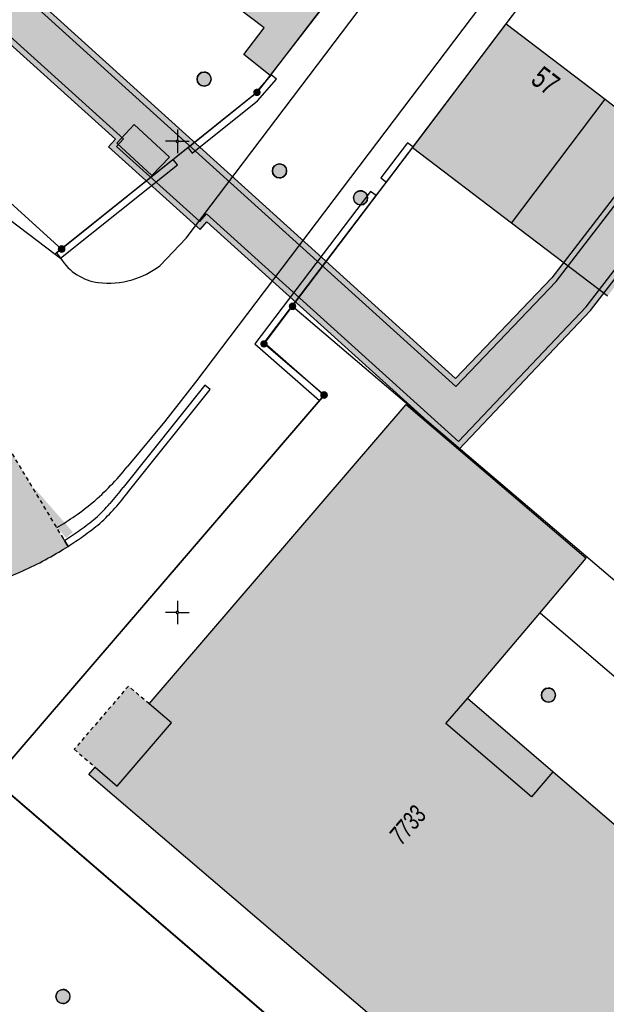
# Model space of a CAD drawing. Header units: metres. Extents: x 2695560 to 2696939, y 1260491 to 1262050.
# Tile 647 of 656: x 2696118 to 2696149, y 1261204 to 1261256. Entities that reach past the tile are written whole.
import ezdxf

# ---------------------------------------------------------------- set-up
doc = ezdxf.new("R2010")
doc.units = ezdxf.units.M
doc.linetypes.add('AUSGEZOGEN', pattern=[0])
doc.linetypes.add('VERDECKT2_S2', pattern=[0.36, 0.2, -0.16])
for name, color, linetype in [('XR$1$AV_Flächen (EO)', 7, 'AUSGEZOGEN'), ('XR$1$AV_Gebäudeflächen (BB)', 7, 'AUSGEZOGEN'), ('XR$1$AV_Gebäudeflächen (EO)', 7, 'AUSGEZOGEN'), ('XR$1$AV_Gebäudeflächen ut.', 7, 'AUSGEZOGEN'), ('XR$1$AV_Grenzpunkte', 7, 'AUSGEZOGEN'), ('XR$1$AV_Haus-Nr.', 7, 'AUSGEZOGEN'), ('XR$1$AV_Koordinatennetzpunkte', 7, 'AUSGEZOGEN'), ('XR$1$AV_Linien (BB)', 7, 'AUSGEZOGEN'), ('XR$1$AV_Linien (EO)', 7, 'AUSGEZOGEN'), ('XR$1$AV_Versicherung-Nr.', 7, 'AUSGEZOGEN'), ('XR$1$AW_LK_Schachtdeckel', 24, 'AUSGEZOGEN'), ('XR$1$Liegenschaftsgrenzen', 7, 'AUSGEZOGEN'), ('XR$1$PFAV', 255, 'AUSGEZOGEN'), ('XR$1$PFAW', 255, 'AUSGEZOGEN')]:
    doc.layers.add(name, color=color, linetype=linetype)
doc.styles.add('ARIAL', font='arial.ttf')

# ---------------------------------------------------------------- blocks, each defined once
blk = doc.blocks.new('COMPLEXOBJECT_632')
at = {"layer": 'XR$1$AV_Linien (BB)', "color": 7, "linetype": 'AUSGEZOGEN', "transparency": 33554687}
blk.add_lwpolyline([(6178.66, 11234.23), (6149.1, 11256.83), (6145.157, 11259.84)], dxfattribs=at)
blk.add_arc((6175.942, 11230.639), 4.503, 351.0898, 52.8766, dxfattribs=at)
blk = doc.blocks.new('COMPLEXOBJECT_635')
at = {"layer": 'XR$1$AV_Linien (BB)', "color": 7, "linetype": 'AUSGEZOGEN', "transparency": 33554687}
blk.add_lwpolyline([(6124.065, 11243.389), (6125.472, 11244.861), (6138.076, 11261.523), (6139.011, 11264.532)], dxfattribs=at)
for centre, radius, start, end in [((6121.16, 11245.234), 2.751, 211.4588, 237.5629), ((6121.328, 11247.022), 4.548, 286.1989, 306.9936), ((6121.164, 11245.242), 2.76, 237.5961, 262.487), ((6121.335, 11247.007), 4.532, 263.2613, 286.1708)]:
    blk.add_arc(centre, radius, start, end, dxfattribs=at)
blk = doc.blocks.new('COMPLEXOBJECT_636')
at = {"layer": 'XR$1$AV_Linien (BB)', "color": 7, "linetype": 'AUSGEZOGEN', "transparency": 33554687}
blk.add_lwpolyline([(6141.948, 11258.378), (6125.962, 11237.216), (6124.318, 11235.124), (6122.342, 11232.727)], dxfattribs=at)
for centre, radius, start, end in [((6145.444, 11255.807), 4.344, 98.3944, 121.0263), ((6145.452, 11255.817), 4.34, 121.1755, 143.833), ((6111.952, 11240.982), 13.27, 310.0564, 321.5316), ((6111.944, 11241.008), 13.295, 300.0758, 310.0102)]:
    blk.add_arc(centre, radius, start, end, dxfattribs=at)
blk = doc.blocks.new('COMPLEXOBJECT_915')
at = {"layer": 'XR$1$AV_Flächen (EO)', "color": 7, "linetype": 'AUSGEZOGEN', "transparency": 33554687}
for points in [[(6087.64, 11264.371), (6069.13, 11243.996), (6085.486, 11229.166), (6091.922, 11236.209), (6098.61, 11230.451), (6099.566, 11229.624)], [(6118.717, 11228.206), (6118.963, 11228.355), (6119.206, 11228.508), (6119.02, 11228.816)]]:
    blk.add_lwpolyline(points, dxfattribs=at)
for centre, radius, start, end in [((6110.461, 11241.706), 16.269, 227.9586, 233.0314), ((6110.504, 11241.811), 16.378, 233.1295, 238.1651), ((6109.485, 11243.632), 17.978, 296.6638, 300.9011), ((6109.901, 11240.857), 15.25, 238.2014, 243.6121), ((6109.945, 11240.819), 15.236, 243.3988, 248.8137), ((6109.019, 11244.546), 19.003, 292.6713, 296.6803), ((6109.93, 11241.58), 15.919, 282.7773, 293.7596), ((6109.909, 11241.74), 16.086, 250.1197, 260.9867), ((6109.9, 11241.777), 16.121, 261.04, 271.8848), ((6109.909, 11241.556), 15.9, 271.8776, 282.8716)]:
    blk.add_arc(centre, radius, start, end, dxfattribs=at)
blk = doc.blocks.new('COMPLEXOBJECT_947')
at = {"layer": 'XR$1$AV_Flächen (EO)', "color": 7, "linetype": 'AUSGEZOGEN', "transparency": 33554687}
blk.add_line((6119.02, 11228.816), (6119.206, 11228.508), dxfattribs=at)
blk.add_lwpolyline([(6122.417, 11231.414), (6126.736, 11236.832), (6126.454, 11237.056), (6122.13, 11231.631)], dxfattribs=at)
for centre, radius, start, end in [((6112.099, 11239.199), 12.566, 317.9536, 322.969), ((6112.075, 11239.214), 12.953, 317.943, 322.9749), ((6112.338, 11238.953), 12.223, 312.901, 318.057), ((6112.253, 11239.039), 12.704, 312.8627, 317.9925), ((6109.915, 11243.218), 17.035, 305.7025, 309.1029), ((6108.859, 11244.644), 18.809, 302.6997, 305.7805), ((6110.059, 11243.031), 17.158, 305.4701, 309.1614), ((6109.733, 11243.356), 17.612, 302.5367, 305.7204)]:
    blk.add_arc(centre, radius, start, end, dxfattribs=at)
blk = doc.blocks.new('COMPLEXOBJECT_1408')
at = {"layer": 'XR$1$Liegenschaftsgrenzen', "color": 7, "linetype": 'AUSGEZOGEN', "transparency": 33554687}
blk.add_lwpolyline([(6178.66, 11234.23), (6149.1, 11256.83), (6145.157, 11259.84)], dxfattribs=at)
blk.add_arc((6175.946, 11230.641), 4.499, 319.3507, 52.9052, dxfattribs=at)
blk = doc.blocks.new('BAV15')
at = {"layer": 'XR$1$PFAV', "transparency": 33554687}
blk.add_hatch(color=7, dxfattribs=at).paths.add_polyline_path([(0.5, 0), (0.49, 0.1), (0.46, 0.2), (0.41, 0.29), (0.34, 0.36), (0.26, 0.42), (0.17, 0.47), (0.08, 0.49), (-0.03, 0.5), (-0.13, 0.48), (-0.22, 0.45), (-0.31, 0.4), (-0.38, 0.33), (-0.44, 0.24), (-0.48, 0.15), (-0.5, 0.05), (-0.5, -0.05), (-0.48, -0.15), (-0.44, -0.24), (-0.38, -0.33), (-0.31, -0.4), (-0.22, -0.45), (-0.13, -0.48), (-0.03, -0.5), (0.08, -0.49), (0.17, -0.47), (0.26, -0.42), (0.34, -0.36), (0.41, -0.29), (0.46, -0.2), (0.49, -0.1)])
at = {"color": 7, "transparency": 33554687}
for start, end in [(90, 270), (270, 90)]:
    blk.add_arc((0, 0), 0.5, start, end, dxfattribs=at)
at = {"layer": 'XR$1$PFAV', "transparency": 33554687}
blk.add_circle((0, 0), 0.5, dxfattribs=at)
blk = doc.blocks.new('BWAV20')
at = {"true_color": 0x000000, "transparency": 33554687}
blk.add_hatch(color=18, dxfattribs=at).paths.add_polyline_path([(0.17, 0), (0.16, 0.03), (0.15, 0.07), (0.14, 0.1), (0.11, 0.12), (0.09, 0.14), (0.06, 0.16), (0.03, 0.16), (-0.01, 0.17), (-0.04, 0.16), (-0.07, 0.15), (-0.1, 0.13), (-0.13, 0.11), (-0.15, 0.08), (-0.16, 0.05), (-0.17, 0.02), (-0.17, -0.02), (-0.16, -0.05), (-0.15, -0.08), (-0.13, -0.11), (-0.1, -0.13), (-0.07, -0.15), (-0.04, -0.16), (-0.01, -0.17), (0.03, -0.16), (0.06, -0.16), (0.09, -0.14), (0.11, -0.12), (0.14, -0.1), (0.15, -0.07), (0.16, -0.03)])
at = {"layer": 'XR$1$PFAV', "transparency": 33554687}
blk.add_hatch(color=7, dxfattribs=at).paths.add_polyline_path([(0.5, 0), (0.49, 0.1), (0.46, 0.2), (0.41, 0.29), (0.34, 0.36), (0.26, 0.42), (0.17, 0.47), (0.08, 0.49), (-0.03, 0.5), (-0.13, 0.48), (-0.22, 0.45), (-0.31, 0.4), (-0.38, 0.33), (-0.44, 0.24), (-0.48, 0.15), (-0.5, 0.05), (-0.5, -0.05), (-0.48, -0.15), (-0.44, -0.24), (-0.38, -0.33), (-0.31, -0.4), (-0.22, -0.45), (-0.13, -0.48), (-0.03, -0.5), (0.08, -0.49), (0.17, -0.47), (0.26, -0.42), (0.34, -0.36), (0.41, -0.29), (0.46, -0.2), (0.49, -0.1)])
blk = doc.blocks.new('BAV2041')
at = {"color": 7, "transparency": 33554687}
for p, q in [((0, 0.5), (0, 0.05)), ((-0.05, 0), (-0.5, 0)), ((0.05, 0), (0.5, 0)), ((0, -0.05), (0, -0.5))]:
    blk.add_line(p, q, dxfattribs=at)
blk.add_circle((0, 0), 0.05, dxfattribs=at)
for start, end in [(90, 270), (270, 90)]:
    blk.add_arc((0, 0), 0.05, start, end, dxfattribs=at)
blk = doc.blocks.new('BAW2082')
at = {"layer": 'XR$1$PFAW', "transparency": 33554687}
blk.add_hatch(color=7, dxfattribs=at).paths.add_polyline_path([(0.509, -0.003), (0.499, 0.098), (0.469, 0.194), (0.42, 0.283), (0.354, 0.359), (0.274, 0.421), (0.183, 0.466), (0.085, 0.491), (-0.016, 0.496), (-0.116, 0.481), (-0.211, 0.446), (-0.297, 0.392), (-0.37, 0.323), (-0.428, 0.24), (-0.468, 0.147), (-0.488, 0.047), (-0.488, -0.054), (-0.468, -0.153), (-0.428, -0.246), (-0.37, -0.329), (-0.297, -0.398), (-0.211, -0.452), (-0.116, -0.487), (-0.016, -0.502), (0.085, -0.497), (0.183, -0.472), (0.274, -0.427), (0.354, -0.366), (0.42, -0.289), (0.469, -0.2), (0.499, -0.104)])
at = {"transparency": 33554687}
for start, end in [(91.19481, 268.80519), (268.80519, 91.19481)]:
    blk.add_arc((0.01, 0), 0.5, start, end, dxfattribs=at)
at = {"layer": 'XR$1$PFAW', "transparency": 33554687}
blk.add_circle((0.009, -0.003), 0.5, dxfattribs=at)

msp = doc.modelspace()

# ---------------------------------------------------------------- hatches: boundary and pattern name
at = {"transparency": 33554687}
for points in [[(2696130.939, 1261245.663), (2696130.499, 1261245.177), (2696132.931, 1261242.977), (2696133.371, 1261243.463)], [(2696130.912, 1261244.329), (2696130.593, 1261243.981), (2696131.908, 1261242.775), (2696132.227, 1261243.123)], [(2696118.496, 1261231.295), (2696118.14, 1261230.985), (2696120.075, 1261228.761), (2696120.431, 1261229.071)]]:
    msp.add_hatch(color=7, dxfattribs=at).paths.add_polyline_path(points)
at = {"layer": 'XR$1$AV_Gebäudeflächen (BB)', "true_color": 0xd2d2d2, "transparency": 33554687}
for points in [[(2696130.885, 1261253.303), (2696133.995, 1261257.378), (2696136.848, 1261261.049), (2696132.71, 1261264.207), (2696127.883, 1261257.882), (2696130.578, 1261255.825), (2696129.498, 1261254.41)], [(2696143.4, 1261256.042), (2696138.432, 1261249.469), (2696143.688, 1261245.467), (2696148.645, 1261252.036)], [(2696148.645, 1261252.036), (2696143.688, 1261245.467), (2696148.752, 1261241.61), (2696148.78, 1261241.59), (2696153.739, 1261248.145)], [(2696124.609, 1261247.996), (2696125.552, 1261248.963), (2696123.678, 1261250.694), (2696122.762, 1261249.702)], [(2696156.124, 1261207.554), (2696145.876, 1261216.353), (2696141.347, 1261220.242), (2696145.192, 1261224.781), (2696147.654, 1261227.687), (2696138.094, 1261235.849), (2696124.483, 1261219.959), (2696125.657, 1261218.954), (2696122.785, 1261215.598), (2696121.611, 1261216.603), (2696121.284, 1261216.221), (2696141.9, 1261198.56), (2696142.911, 1261199.737), (2696146.275, 1261196.847), (2696145.264, 1261195.67), (2696145.645, 1261195.341), (2696152.916, 1261203.806), (2696151.784, 1261204.777), (2696154.665, 1261208.136), (2696155.797, 1261207.165)]]:
    msp.add_hatch(color=254, dxfattribs=at).paths.add_polyline_path(points)
at = {"layer": 'XR$1$AV_Gebäudeflächen (EO)', "true_color": 0xebebeb, "transparency": 33554687}
msp.add_hatch(color=7, dxfattribs=at).paths.add_polyline_path([(2696121.611, 1261216.603), (2696122.785, 1261215.598), (2696125.657, 1261218.954), (2696124.483, 1261219.959), (2696123.374, 1261220.908), (2696120.502, 1261217.552)])
at = {"layer": 'XR$1$AV_Gebäudeflächen ut.', "true_color": 0xf5f5f5, "transparency": 33554687}
for points in [[(2696101.519, 1261252.463), (2696103.515, 1261250.652), (2696111.831, 1261259.736), (2696122.689, 1261249.917), (2696122.328, 1261249.519), (2696127.178, 1261245.131), (2696127.539, 1261245.53), (2696140.887, 1261233.457), (2696147.868, 1261240.824), (2696162.202, 1261259.46), (2696178.448, 1261277.29), (2696176.3, 1261278.968), (2696160.085, 1261261.12), (2696145.822, 1261242.57), (2696140.724, 1261237.224), (2696128.626, 1261248.169), (2696111.661, 1261263.518)], [(2696097.599, 1261241.392), (2696105.029, 1261249.522), (2696103.673, 1261250.776), (2696103.54, 1261250.629), (2696088.61, 1261264.181), (2696070.1, 1261243.806), (2696086.456, 1261228.976), (2696092.892, 1261236.019), (2696099.58, 1261230.261), (2696100.536, 1261229.434), (2696100.571, 1261229.403), (2696100.605, 1261229.372), (2696100.64, 1261229.341), (2696100.675, 1261229.31), (2696100.71, 1261229.28), (2696100.745, 1261229.249), (2696100.78, 1261229.219), (2696100.815, 1261229.188), (2696100.85, 1261229.158), (2696100.885, 1261229.128), (2696100.921, 1261229.098), (2696100.956, 1261229.068), (2696100.992, 1261229.038), (2696101.028, 1261229.008), (2696101.063, 1261228.978), (2696101.099, 1261228.949), (2696101.135, 1261228.919), (2696101.171, 1261228.89), (2696101.207, 1261228.861), (2696101.244, 1261228.832), (2696101.28, 1261228.803), (2696101.316, 1261228.774), (2696101.353, 1261228.745), (2696101.389, 1261228.716), (2696101.426, 1261228.688), (2696101.462, 1261228.659), (2696101.499, 1261228.631), (2696101.536, 1261228.602), (2696101.573, 1261228.574), (2696101.61, 1261228.546), (2696101.647, 1261228.518), (2696101.684, 1261228.49), (2696101.721, 1261228.462), (2696101.759, 1261228.435), (2696101.796, 1261228.407), (2696101.834, 1261228.38), (2696101.871, 1261228.353), (2696101.909, 1261228.326), (2696101.947, 1261228.299), (2696101.984, 1261228.272), (2696102.022, 1261228.245), (2696102.06, 1261228.218), (2696102.098, 1261228.191), (2696102.136, 1261228.165), (2696102.175, 1261228.138), (2696102.213, 1261228.112), (2696102.251, 1261228.086), (2696102.29, 1261228.06), (2696102.328, 1261228.034), (2696102.367, 1261228.008), (2696102.405, 1261227.982), (2696102.444, 1261227.956), (2696102.483, 1261227.931), (2696102.522, 1261227.906), (2696102.561, 1261227.88), (2696102.6, 1261227.855), (2696102.639, 1261227.83), (2696102.678, 1261227.805), (2696102.717, 1261227.78), (2696102.756, 1261227.755), (2696102.796, 1261227.731), (2696102.835, 1261227.706), (2696102.875, 1261227.682), (2696102.914, 1261227.657), (2696102.954, 1261227.633), (2696102.994, 1261227.609), (2696103.033, 1261227.585), (2696103.073, 1261227.561), (2696103.113, 1261227.538), (2696103.153, 1261227.514), (2696103.193, 1261227.491), (2696103.234, 1261227.467), (2696103.274, 1261227.444), (2696103.314, 1261227.421), (2696103.354, 1261227.398), (2696103.395, 1261227.375), (2696103.435, 1261227.352), (2696103.476, 1261227.33), (2696103.517, 1261227.307), (2696103.557, 1261227.285), (2696103.598, 1261227.263), (2696103.639, 1261227.241), (2696103.68, 1261227.219), (2696103.721, 1261227.197), (2696103.762, 1261227.175), (2696103.803, 1261227.154), (2696103.844, 1261227.132), (2696103.886, 1261227.111), (2696103.927, 1261227.09), (2696103.968, 1261227.069), (2696104.01, 1261227.048), (2696104.051, 1261227.027), (2696104.093, 1261227.006), (2696104.135, 1261226.985), (2696104.176, 1261226.965), (2696104.218, 1261226.944), (2696104.26, 1261226.924), (2696104.301, 1261226.904), (2696104.343, 1261226.883), (2696104.385, 1261226.864), (2696104.427, 1261226.844), (2696104.469, 1261226.824), (2696104.511, 1261226.804), (2696104.554, 1261226.785), (2696104.596, 1261226.766), (2696104.638, 1261226.746), (2696104.68, 1261226.727), (2696104.723, 1261226.708), (2696104.765, 1261226.69), (2696104.808, 1261226.671), (2696104.85, 1261226.652), (2696104.893, 1261226.634), (2696104.936, 1261226.616), (2696104.979, 1261226.597), (2696105.021, 1261226.579), (2696105.064, 1261226.562), (2696105.107, 1261226.544), (2696105.15, 1261226.526), (2696105.193, 1261226.509), (2696105.236, 1261226.491), (2696105.279, 1261226.474), (2696105.322, 1261226.457), (2696105.366, 1261226.44), (2696105.409, 1261226.423), (2696105.502, 1261226.39), (2696105.595, 1261226.357), (2696105.688, 1261226.325), (2696105.781, 1261226.294), (2696105.874, 1261226.263), (2696105.968, 1261226.232), (2696106.062, 1261226.203), (2696106.156, 1261226.173), (2696106.25, 1261226.145), (2696106.344, 1261226.117), (2696106.439, 1261226.089), (2696106.533, 1261226.063), (2696106.628, 1261226.036), (2696106.723, 1261226.01), (2696106.818, 1261225.985), (2696106.914, 1261225.961), (2696107.009, 1261225.937), (2696107.105, 1261225.913), (2696107.2, 1261225.891), (2696107.296, 1261225.868), (2696107.392, 1261225.847), (2696107.488, 1261225.826), (2696107.585, 1261225.805), (2696107.681, 1261225.785), (2696107.778, 1261225.766), (2696107.874, 1261225.748), (2696107.971, 1261225.729), (2696108.068, 1261225.712), (2696108.165, 1261225.695), (2696108.262, 1261225.679), (2696108.359, 1261225.663), (2696108.456, 1261225.648), (2696108.554, 1261225.634), (2696108.651, 1261225.62), (2696108.749, 1261225.606), (2696108.846, 1261225.594), (2696108.944, 1261225.582), (2696109.042, 1261225.57), (2696109.14, 1261225.559), (2696109.237, 1261225.549), (2696109.335, 1261225.539), (2696109.433, 1261225.53), (2696109.531, 1261225.522), (2696109.63, 1261225.514), (2696109.728, 1261225.507), (2696109.826, 1261225.5), (2696109.924, 1261225.494), (2696110.022, 1261225.489), (2696110.121, 1261225.484), (2696110.219, 1261225.479), (2696110.317, 1261225.476), (2696110.416, 1261225.473), (2696110.514, 1261225.47), (2696110.613, 1261225.468), (2696110.711, 1261225.467), (2696110.81, 1261225.466), (2696110.908, 1261225.466), (2696111.006, 1261225.467), (2696111.105, 1261225.468), (2696111.203, 1261225.47), (2696111.302, 1261225.472), (2696111.4, 1261225.475), (2696111.498, 1261225.479), (2696111.597, 1261225.483), (2696111.695, 1261225.487), (2696111.793, 1261225.493), (2696111.891, 1261225.499), (2696111.99, 1261225.505), (2696112.088, 1261225.512), (2696112.186, 1261225.52), (2696112.284, 1261225.529), (2696112.382, 1261225.538), (2696112.48, 1261225.547), (2696112.578, 1261225.557), (2696112.676, 1261225.568), (2696112.773, 1261225.58), (2696112.871, 1261225.592), (2696112.969, 1261225.604), (2696113.066, 1261225.618), (2696113.164, 1261225.631), (2696113.261, 1261225.646), (2696113.358, 1261225.661), (2696113.455, 1261225.677), (2696113.552, 1261225.693), (2696113.649, 1261225.71), (2696113.746, 1261225.727), (2696113.843, 1261225.745), (2696113.94, 1261225.764), (2696114.036, 1261225.783), (2696114.133, 1261225.803), (2696114.229, 1261225.823), (2696114.325, 1261225.844), (2696114.421, 1261225.866), (2696114.517, 1261225.888), (2696114.613, 1261225.911), (2696114.708, 1261225.934), (2696114.804, 1261225.958), (2696114.899, 1261225.982), (2696114.994, 1261226.007), (2696115.089, 1261226.033), (2696115.184, 1261226.059), (2696115.279, 1261226.086), (2696115.374, 1261226.113), (2696115.468, 1261226.141), (2696115.562, 1261226.17), (2696115.656, 1261226.199), (2696115.75, 1261226.229), (2696115.844, 1261226.259), (2696115.937, 1261226.29), (2696116.03, 1261226.321), (2696116.123, 1261226.353), (2696116.216, 1261226.386), (2696116.309, 1261226.419), (2696116.401, 1261226.453), (2696116.494, 1261226.487), (2696116.586, 1261226.522), (2696116.678, 1261226.557), (2696116.769, 1261226.593), (2696116.861, 1261226.63), (2696116.952, 1261226.667), (2696117.043, 1261226.705), (2696117.133, 1261226.743), (2696117.224, 1261226.782), (2696117.314, 1261226.821), (2696117.354, 1261226.838), (2696117.393, 1261226.854), (2696117.433, 1261226.871), (2696117.472, 1261226.888), (2696117.511, 1261226.905), (2696117.551, 1261226.922), (2696117.59, 1261226.939), (2696117.629, 1261226.956), (2696117.669, 1261226.973), (2696117.708, 1261226.991), (2696117.747, 1261227.008), (2696117.786, 1261227.026), (2696117.825, 1261227.043), (2696117.864, 1261227.061), (2696117.903, 1261227.079), (2696117.942, 1261227.097), (2696117.981, 1261227.115), (2696118.02, 1261227.133), (2696118.059, 1261227.151), (2696118.098, 1261227.169), (2696118.137, 1261227.188), (2696118.175, 1261227.206), (2696118.214, 1261227.225), (2696118.253, 1261227.243), (2696118.291, 1261227.262), (2696118.33, 1261227.281), (2696118.368, 1261227.3), (2696118.407, 1261227.319), (2696118.445, 1261227.338), (2696118.484, 1261227.357), (2696118.522, 1261227.376), (2696118.56, 1261227.395), (2696118.599, 1261227.415), (2696118.637, 1261227.434), (2696118.675, 1261227.454), (2696118.713, 1261227.473), (2696118.751, 1261227.493), (2696118.789, 1261227.513), (2696118.827, 1261227.533), (2696118.865, 1261227.553), (2696118.903, 1261227.573), (2696118.941, 1261227.593), (2696118.979, 1261227.614), (2696119.016, 1261227.634), (2696119.054, 1261227.654), (2696119.092, 1261227.675), (2696119.129, 1261227.696), (2696119.167, 1261227.716), (2696119.204, 1261227.737), (2696119.242, 1261227.758), (2696119.279, 1261227.779), (2696119.316, 1261227.8), (2696119.354, 1261227.821), (2696119.391, 1261227.843), (2696119.428, 1261227.864), (2696119.465, 1261227.885), (2696119.502, 1261227.907), (2696119.539, 1261227.929), (2696119.576, 1261227.95), (2696119.613, 1261227.972), (2696119.65, 1261227.994), (2696119.687, 1261228.016), (2696119.933, 1261228.165), (2696120.176, 1261228.318), (2696119.99, 1261228.626), (2696119.926, 1261228.733), (2696115.977, 1261235.298), (2696114.845, 1261234.625), (2696114.826, 1261234.615), (2696114.807, 1261234.606), (2696114.788, 1261234.596), (2696114.769, 1261234.587), (2696114.75, 1261234.577), (2696114.731, 1261234.568), (2696114.712, 1261234.558), (2696114.693, 1261234.549), (2696114.674, 1261234.54), (2696114.655, 1261234.53), (2696114.636, 1261234.521), (2696114.616, 1261234.512), (2696114.597, 1261234.503), (2696114.578, 1261234.494), (2696114.559, 1261234.485), (2696114.539, 1261234.476), (2696114.52, 1261234.467), (2696114.501, 1261234.458), (2696114.482, 1261234.449), (2696114.462, 1261234.44), (2696114.443, 1261234.431), (2696114.423, 1261234.422), (2696114.404, 1261234.414), (2696114.385, 1261234.405), (2696114.365, 1261234.397), (2696114.346, 1261234.388), (2696114.326, 1261234.38), (2696114.307, 1261234.371), (2696114.287, 1261234.363), (2696114.268, 1261234.354), (2696114.248, 1261234.346), (2696114.228, 1261234.338), (2696114.209, 1261234.329), (2696114.189, 1261234.321), (2696114.17, 1261234.313), (2696114.15, 1261234.305), (2696114.131, 1261234.296), (2696114.111, 1261234.288), (2696114.091, 1261234.28), (2696114.072, 1261234.272), (2696114.052, 1261234.264), (2696114.032, 1261234.256), (2696114.012, 1261234.248), (2696113.993, 1261234.24), (2696113.973, 1261234.233), (2696113.953, 1261234.225), (2696113.933, 1261234.217), (2696113.913, 1261234.21), (2696113.894, 1261234.202), (2696113.874, 1261234.194), (2696113.854, 1261234.187), (2696113.834, 1261234.179), (2696113.814, 1261234.172), (2696113.794, 1261234.164), (2696113.774, 1261234.157), (2696113.754, 1261234.15), (2696113.734, 1261234.143), (2696113.714, 1261234.135), (2696113.694, 1261234.128), (2696113.674, 1261234.121), (2696113.654, 1261234.114), (2696113.634, 1261234.107), (2696113.587, 1261234.091), (2696113.541, 1261234.076), (2696113.494, 1261234.061), (2696113.447, 1261234.046), (2696113.401, 1261234.031), (2696113.354, 1261234.017), (2696113.307, 1261234.003), (2696113.259, 1261233.989), (2696113.212, 1261233.976), (2696113.165, 1261233.963), (2696113.118, 1261233.95), (2696113.07, 1261233.937), (2696113.023, 1261233.925), (2696112.975, 1261233.913), (2696112.927, 1261233.901), (2696112.88, 1261233.889), (2696112.832, 1261233.878), (2696112.784, 1261233.867), (2696112.736, 1261233.856), (2696112.688, 1261233.846), (2696112.64, 1261233.836), (2696112.592, 1261233.826), (2696112.544, 1261233.816), (2696112.496, 1261233.807), (2696112.448, 1261233.798), (2696112.399, 1261233.789), (2696112.351, 1261233.781), (2696112.302, 1261233.773), (2696112.254, 1261233.765), (2696112.206, 1261233.757), (2696112.157, 1261233.75), (2696112.108, 1261233.743), (2696112.06, 1261233.736), (2696112.011, 1261233.73), (2696111.962, 1261233.724), (2696111.914, 1261233.718), (2696111.865, 1261233.712), (2696111.816, 1261233.707), (2696111.767, 1261233.702), (2696111.719, 1261233.697), (2696111.67, 1261233.693), (2696111.621, 1261233.689), (2696111.572, 1261233.685), (2696111.523, 1261233.682), (2696111.474, 1261233.678), (2696111.425, 1261233.675), (2696111.376, 1261233.673), (2696111.327, 1261233.67), (2696111.278, 1261233.668), (2696111.229, 1261233.667), (2696111.18, 1261233.665), (2696111.131, 1261233.664), (2696111.082, 1261233.663), (2696111.033, 1261233.662), (2696110.983, 1261233.662), (2696110.934, 1261233.662), (2696110.885, 1261233.662), (2696110.836, 1261233.663), (2696110.787, 1261233.664), (2696110.738, 1261233.665), (2696110.689, 1261233.666), (2696110.64, 1261233.668), (2696110.591, 1261233.67), (2696110.542, 1261233.672), (2696110.493, 1261233.675), (2696110.444, 1261233.678), (2696110.395, 1261233.681), (2696110.346, 1261233.684), (2696110.297, 1261233.688), (2696110.248, 1261233.692), (2696110.199, 1261233.696), (2696110.15, 1261233.701), (2696110.101, 1261233.706), (2696110.053, 1261233.711), (2696110.004, 1261233.716), (2696109.955, 1261233.722), (2696109.906, 1261233.728), (2696109.858, 1261233.734), (2696109.809, 1261233.741), (2696109.76, 1261233.748), (2696109.712, 1261233.755), (2696109.663, 1261233.762), (2696109.615, 1261233.77), (2696109.566, 1261233.778), (2696109.518, 1261233.786), (2696109.47, 1261233.795), (2696109.421, 1261233.804), (2696109.373, 1261233.813), (2696109.325, 1261233.822), (2696109.277, 1261233.832), (2696109.229, 1261233.842), (2696109.181, 1261233.852), (2696109.133, 1261233.863), (2696109.085, 1261233.874), (2696109.037, 1261233.885), (2696108.99, 1261233.896), (2696108.942, 1261233.908), (2696108.894, 1261233.92), (2696108.847, 1261233.932), (2696108.799, 1261233.945), (2696108.752, 1261233.958), (2696108.705, 1261233.971), (2696108.657, 1261233.984), (2696108.61, 1261233.998), (2696108.563, 1261234.012), (2696108.516, 1261234.026), (2696108.469, 1261234.041), (2696108.423, 1261234.055), (2696108.376, 1261234.071), (2696108.329, 1261234.086), (2696108.283, 1261234.102), (2696108.236, 1261234.117), (2696108.19, 1261234.134), (2696108.144, 1261234.15), (2696108.098, 1261234.167), (2696108.051, 1261234.184), (2696108.006, 1261234.201), (2696107.96, 1261234.219), (2696107.914, 1261234.237), (2696107.868, 1261234.255), (2696107.823, 1261234.273), (2696107.777, 1261234.292), (2696107.732, 1261234.311), (2696107.687, 1261234.33), (2696107.661, 1261234.341), (2696107.636, 1261234.351), (2696107.61, 1261234.362), (2696107.585, 1261234.373), (2696107.559, 1261234.383), (2696107.534, 1261234.394), (2696107.508, 1261234.405), (2696107.483, 1261234.416), (2696107.458, 1261234.426), (2696107.432, 1261234.437), (2696107.407, 1261234.448), (2696107.381, 1261234.459), (2696107.356, 1261234.47), (2696107.33, 1261234.481), (2696107.305, 1261234.491), (2696107.279, 1261234.502), (2696107.254, 1261234.513), (2696107.229, 1261234.524), (2696107.203, 1261234.535), (2696107.178, 1261234.546), (2696107.152, 1261234.557), (2696107.127, 1261234.568), (2696107.102, 1261234.579), (2696107.076, 1261234.59), (2696107.051, 1261234.601), (2696107.026, 1261234.612), (2696107, 1261234.623), (2696106.975, 1261234.635), (2696106.95, 1261234.646), (2696106.924, 1261234.657), (2696106.899, 1261234.668), (2696106.874, 1261234.679), (2696106.848, 1261234.69), (2696106.823, 1261234.702), (2696106.798, 1261234.713), (2696106.773, 1261234.724), (2696106.747, 1261234.736), (2696106.722, 1261234.747), (2696106.697, 1261234.758), (2696106.672, 1261234.77), (2696106.646, 1261234.781), (2696106.621, 1261234.792), (2696106.596, 1261234.804), (2696106.571, 1261234.815), (2696106.546, 1261234.827), (2696106.52, 1261234.838), (2696106.495, 1261234.85), (2696106.47, 1261234.861), (2696106.445, 1261234.873), (2696106.42, 1261234.884), (2696106.395, 1261234.896), (2696106.37, 1261234.908), (2696106.345, 1261234.919), (2696106.319, 1261234.931), (2696106.294, 1261234.943), (2696106.269, 1261234.954), (2696106.244, 1261234.966), (2696106.219, 1261234.978), (2696106.194, 1261234.99), (2696106.169, 1261235.001), (2696106.144, 1261235.013), (2696106.119, 1261235.025), (2696106.094, 1261235.037), (2696106.069, 1261235.049), (2696106.044, 1261235.061), (2696106.019, 1261235.073), (2696105.994, 1261235.084), (2696105.969, 1261235.096), (2696105.944, 1261235.108), (2696105.919, 1261235.12), (2696105.894, 1261235.132), (2696105.87, 1261235.145), (2696105.845, 1261235.157), (2696105.82, 1261235.169), (2696105.795, 1261235.181), (2696105.77, 1261235.193), (2696105.745, 1261235.205), (2696105.72, 1261235.217), (2696105.696, 1261235.229), (2696105.671, 1261235.242), (2696105.646, 1261235.254), (2696105.621, 1261235.266), (2696105.596, 1261235.278), (2696105.572, 1261235.291), (2696105.547, 1261235.303), (2696105.522, 1261235.315), (2696105.497, 1261235.328), (2696105.473, 1261235.34), (2696105.448, 1261235.352), (2696105.423, 1261235.365), (2696105.398, 1261235.377), (2696105.374, 1261235.39), (2696105.349, 1261235.402), (2696105.324, 1261235.414), (2696105.3, 1261235.427), (2696105.275, 1261235.439), (2696105.25, 1261235.452), (2696105.226, 1261235.464), (2696105.201, 1261235.477), (2696105.176, 1261235.489), (2696105.152, 1261235.502), (2696105.127, 1261235.515), (2696105.102, 1261235.527), (2696105.078, 1261235.54), (2696105.053, 1261235.552), (2696105.029, 1261235.565), (2696105.004, 1261235.578), (2696104.979, 1261235.591), (2696104.955, 1261235.603), (2696104.93, 1261235.616), (2696104.906, 1261235.629), (2696104.881, 1261235.642), (2696104.857, 1261235.654), (2696104.832, 1261235.667), (2696104.808, 1261235.68), (2696104.783, 1261235.693), (2696104.759, 1261235.706), (2696104.734, 1261235.719), (2696104.71, 1261235.732), (2696104.686, 1261235.745), (2696104.661, 1261235.758), (2696104.637, 1261235.771), (2696104.612, 1261235.784), (2696104.588, 1261235.797), (2696104.516, 1261235.845), (2696104.444, 1261235.893), (2696104.373, 1261235.941), (2696104.301, 1261235.989), (2696104.229, 1261236.038), (2696104.158, 1261236.086), (2696104.087, 1261236.135), (2696104.016, 1261236.184), (2696103.944, 1261236.233), (2696103.873, 1261236.282), (2696103.803, 1261236.331), (2696103.732, 1261236.381), (2696103.661, 1261236.431), (2696103.59, 1261236.48), (2696103.52, 1261236.53), (2696103.45, 1261236.58), (2696103.379, 1261236.63), (2696103.309, 1261236.681), (2696103.239, 1261236.731), (2696103.169, 1261236.782), (2696103.099, 1261236.833), (2696103.029, 1261236.884), (2696102.96, 1261236.935), (2696102.89, 1261236.986), (2696102.821, 1261237.037), (2696102.751, 1261237.089), (2696102.682, 1261237.14), (2696102.613, 1261237.192), (2696102.544, 1261237.244), (2696102.475, 1261237.296), (2696102.406, 1261237.348), (2696102.337, 1261237.4), (2696102.269, 1261237.453), (2696102.2, 1261237.505), (2696102.132, 1261237.558), (2696102.064, 1261237.611), (2696101.995, 1261237.664), (2696101.927, 1261237.717), (2696101.859, 1261237.77), (2696101.792, 1261237.824), (2696101.724, 1261237.877), (2696101.656, 1261237.931), (2696101.589, 1261237.985), (2696101.521, 1261238.039), (2696101.454, 1261238.093), (2696101.387, 1261238.147), (2696101.32, 1261238.202), (2696101.253, 1261238.256), (2696101.186, 1261238.311), (2696101.12, 1261238.366), (2696101.053, 1261238.421), (2696100.986, 1261238.476), (2696100.92, 1261238.531), (2696100.854, 1261238.586), (2696100.788, 1261238.642), (2696100.722, 1261238.697), (2696100.656, 1261238.753), (2696100.59, 1261238.809), (2696100.524, 1261238.865), (2696100.459, 1261238.921), (2696100.393, 1261238.978), (2696100.328, 1261239.034)]]:
    msp.add_hatch(color=7, dxfattribs=at).paths.add_polyline_path(points)

# ---------------------------------------------------------------- linework, layer by layer
at = {"layer": 'XR$1$AV_Flächen (EO)', "color": 7, "linetype": 'AUSGEZOGEN', "transparency": 33554687}
for points in [[(2696176.3, 1261278.968), (2696160.085, 1261261.12), (2696145.822, 1261242.57), (2696140.724, 1261237.224), (2696128.626, 1261248.169), (2696111.661, 1261263.518), (2696101.519, 1261252.463)], [(2696101.519, 1261252.463), (2696103.515, 1261250.652), (2696111.831, 1261259.736), (2696122.689, 1261249.917), (2696122.328, 1261249.519), (2696127.178, 1261245.131), (2696127.539, 1261245.53), (2696140.887, 1261233.457), (2696147.868, 1261240.824), (2696162.202, 1261259.46), (2696178.448, 1261277.29)], [(2696121.611, 1261216.603), (2696122.785, 1261215.598), (2696125.657, 1261218.954), (2696124.483, 1261219.959)]]:
    msp.add_lwpolyline(points, dxfattribs=at)
for points in [[(2696126.762, 1261249.187), (2696130.217, 1261251.952), (2696131.223, 1261253.105), (2696130.952, 1261253.342), (2696129.967, 1261252.213), (2696126.537, 1261249.468), (2696126.762, 1261249.187)], [(2696136.757, 1261247.868), (2696137.053, 1261247.644), (2696138.432, 1261249.469), (2696138.463, 1261249.51), (2696138.171, 1261249.731), (2696136.757, 1261247.868)], [(2696119.784, 1261243.608), (2696125.977, 1261248.559), (2696125.752, 1261248.84), (2696119.559, 1261243.889), (2696119.784, 1261243.608)], [(2696136.51, 1261246.927), (2696136.215, 1261247.15), (2696130.084, 1261239.059), (2696133.515, 1261236.057), (2696133.752, 1261236.328), (2696130.574, 1261239.109), (2696136.51, 1261246.927)]]:
    msp.add_lwpolyline(points, close=True, dxfattribs=at)
at = {"layer": 'XR$1$AV_Flächen (EO)', "color": 7, "linetype": 'VERDECKT2_S2', "transparency": 33554687}
for points in [[(2696119.99, 1261228.626), (2696119.926, 1261228.733), (2696115.977, 1261235.298)], [(2696124.483, 1261219.959), (2696123.374, 1261220.908), (2696120.502, 1261217.552), (2696121.611, 1261216.603)]]:
    msp.add_lwpolyline(points, dxfattribs=at)
at = {"layer": 'XR$1$AV_Linien (BB)', "color": 7, "linetype": 'AUSGEZOGEN', "transparency": 33554687}
for p, q in [((2696143.4, 1261256.042), (2696146.127, 1261259.65)), ((2696138.432, 1261249.469), (2696143.4, 1261256.042)), ((2696143.4, 1261256.042), (2696148.645, 1261252.036)), ((2696143.688, 1261245.467), (2696148.645, 1261252.036)), ((2696148.645, 1261252.036), (2696153.739, 1261248.145)), ((2696143.688, 1261245.467), (2696138.432, 1261249.469)), ((2696119.496, 1261243.827), (2696119.784, 1261243.608)), ((2696145.192, 1261224.781), (2696147.654, 1261227.687))]:
    msp.add_line(p, q, dxfattribs=at)
for points in [[(2696088.872, 1261264.47), (2696089.939, 1261265.645), (2696094.329, 1261261.659), (2696096.082, 1261263.589), (2696106.622, 1261253.98), (2696109.054, 1261251.749), (2696119.496, 1261243.827)], [(2696136.848, 1261261.049), (2696133.995, 1261257.378), (2696130.885, 1261253.303)], [(2696130.885, 1261253.303), (2696129.498, 1261254.41), (2696130.578, 1261255.825), (2696127.883, 1261257.882)], [(2696130.885, 1261253.303), (2696130.192, 1261252.403), (2696119.496, 1261243.827)], [(2696147.425, 1261189.069), (2696116.229, 1261215.927), (2696133.754, 1261236.347), (2696130.566, 1261239.062), (2696132.076, 1261241.06), (2696138.432, 1261249.469)], [(2696148.78, 1261241.59), (2696148.752, 1261241.61), (2696143.688, 1261245.467)], [(2696156.124, 1261207.554), (2696155.797, 1261207.165), (2696154.665, 1261208.136), (2696151.784, 1261204.777), (2696152.916, 1261203.806), (2696145.645, 1261195.341), (2696145.264, 1261195.67), (2696146.275, 1261196.847), (2696142.911, 1261199.737), (2696141.9, 1261198.56), (2696121.284, 1261216.221), (2696121.611, 1261216.603), (2696122.785, 1261215.598), (2696125.657, 1261218.954), (2696124.483, 1261219.959), (2696138.094, 1261235.849), (2696147.654, 1261227.687)], [(2696156.124, 1261207.554), (2696145.876, 1261216.353), (2696141.347, 1261220.242), (2696145.192, 1261224.781)], [(2696164.561, 1261209.088), (2696160.205, 1261212.325), (2696160.004, 1261212.093), (2696149.736, 1261220.902), (2696145.228, 1261224.75), (2696145.192, 1261224.781)]]:
    msp.add_lwpolyline(points, dxfattribs=at)
msp.add_lwpolyline([(2696124.609, 1261247.996), (2696122.762, 1261249.702), (2696123.678, 1261250.694), (2696125.552, 1261248.963), (2696124.609, 1261247.996)], close=True, dxfattribs=at)
at = {"layer": 'XR$1$AV_Linien (EO)', "color": 7, "linetype": 'AUSGEZOGEN', "transparency": 33554687}
for points in [[(2696101.741, 1261252.262), (2696111.681, 1261263.096), (2696128.425, 1261247.947), (2696140.739, 1261236.806), (2696146.05, 1261242.375), (2696160.315, 1261260.927), (2696176.537, 1261278.782)], [(2696103.292, 1261250.854), (2696111.811, 1261260.158), (2696123.112, 1261249.938), (2696122.752, 1261249.54), (2696127.157, 1261245.555), (2696127.518, 1261245.954), (2696140.871, 1261233.876), (2696147.64, 1261241.019), (2696161.972, 1261259.653), (2696178.21, 1261277.474)], [(2696145.876, 1261216.353), (2696144.743, 1261215.033), (2696140.213, 1261218.922), (2696141.347, 1261220.242)]]:
    msp.add_lwpolyline(points, dxfattribs=at)
at = {"layer": 'XR$1$Liegenschaftsgrenzen', "color": 7, "linetype": 'AUSGEZOGEN', "transparency": 33554687}
for p, q in [((2696132.076, 1261241.06), (2696146.127, 1261259.65)), ((2696133.754, 1261236.347), (2696116.229, 1261215.927)), ((2696116.229, 1261215.927), (2696147.425, 1261189.069))]:
    msp.add_line(p, q, dxfattribs=at)
for points in [[(2696139.621, 1261264.617), (2696130.192, 1261252.403), (2696119.829, 1261244.094), (2696109.13, 1261253.788)], [(2696133.754, 1261236.347), (2696130.566, 1261239.062), (2696132.076, 1261241.06)], [(2696132.076, 1261241.06), (2696153.087, 1261223.166), (2696151.505, 1261221.04), (2696161.46, 1261213.755), (2696160.066, 1261212.122), (2696164.196, 1261208.661)]]:
    msp.add_lwpolyline(points, dxfattribs=at)

# ---------------------------------------------------------------- block references
at = {"layer": 'XR$1$AV_Flächen (EO)', "color": 7, "linetype": 'AUSGEZOGEN', "lineweight": -3, "transparency": 33554687}
for name in ['COMPLEXOBJECT_915', 'COMPLEXOBJECT_947']:
    msp.add_blockref(name, (2690000.97, 1249999.81), dxfattribs=at)
at = {"layer": 'XR$1$AV_Grenzpunkte', "color": 7, "linetype": 'AUSGEZOGEN', "lineweight": -3, "transparency": 33554687}
for name, p, xscale, yscale in [('BWAV20', (2696130.192, 1261252.403), 0.3899999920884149, 0.3899999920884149), ('BAV15', (2696119.829, 1261244.094), 0.3249999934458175, 0.3249999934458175), ('BAV15', (2696132.076, 1261241.06), 0.3249999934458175, 0.3249999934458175), ('BWAV20', (2696130.566, 1261239.062), 0.3899999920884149, 0.3899999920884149), ('BAV15', (2696133.754, 1261236.347), 0.3249999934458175, 0.3249999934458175)]:
    msp.add_blockref(name, p, dxfattribs=dict(at, xscale=xscale, yscale=yscale))
at = {"layer": 'XR$1$AV_Koordinatennetzpunkte', "color": 7, "linetype": 'AUSGEZOGEN', "lineweight": -3, "transparency": 33554687, "xscale": 1.25, "yscale": 1.25}
for p in [(2696125.97, 1261249.81), (2696125.97, 1261224.81)]:
    msp.add_blockref('BAV2041', p, dxfattribs=at)
at = {"layer": 'XR$1$AV_Linien (BB)', "color": 7, "linetype": 'AUSGEZOGEN', "lineweight": -3, "transparency": 33554687}
for name in ['COMPLEXOBJECT_635', 'COMPLEXOBJECT_636', 'COMPLEXOBJECT_632']:
    msp.add_blockref(name, (2690000.97, 1249999.81), dxfattribs=at)
at = {"layer": 'XR$1$AW_LK_Schachtdeckel', "color": 24, "linetype": 'AUSGEZOGEN', "lineweight": -3, "transparency": 33554687, "xscale": 0.7499999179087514, "yscale": 0.7499999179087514}
for p in [(2696127.384, 1261253.109), (2696131.38, 1261248.239), (2696145.639, 1261220.426), (2696119.897, 1261204.438)]:
    msp.add_blockref('BAW2082', p, dxfattribs=at)
at = {"layer": 'XR$1$AW_LK_Schachtdeckel', "color": 24, "linetype": 'AUSGEZOGEN', "lineweight": -3, "transparency": 33554687, "xscale": 0.7499999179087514, "yscale": 0.7499999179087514, "rotation": 321.89153868}
msp.add_blockref('BAW2082', (2696135.678, 1261246.813), dxfattribs=at)
at = {"layer": 'XR$1$Liegenschaftsgrenzen', "color": 7, "linetype": 'AUSGEZOGEN', "lineweight": -3, "transparency": 33554687}
msp.add_blockref('COMPLEXOBJECT_1408', (2690000.97, 1249999.81), dxfattribs=at)

# ---------------------------------------------------------------- texts
at = {"layer": 'XR$1$AV_Haus-Nr.', "color": 7, "transparency": 33554687, "insert": (2696145.851, 1261253.481), "char_height": 1.1621, "width": 1.68109, "attachment_point": 2, "rotation": 322.6248, "style": 'ARIAL'}
msp.add_mtext('\\W0.70;57', dxfattribs=at)
at = {"layer": 'XR$1$AV_Versicherung-Nr.', "color": 7, "transparency": 33554687, "insert": (2696138.183, 1261213.538), "char_height": 0.96842, "width": 2.46457, "attachment_point": 5, "rotation": 49.4973, "style": 'ARIAL'}
msp.add_mtext('\\A1;{\\fArial|i1|b0;\\H0.968418;\\W0.700000;\\C7;7733}\\P', dxfattribs=at)

doc.saveas('drawing.dxf')
